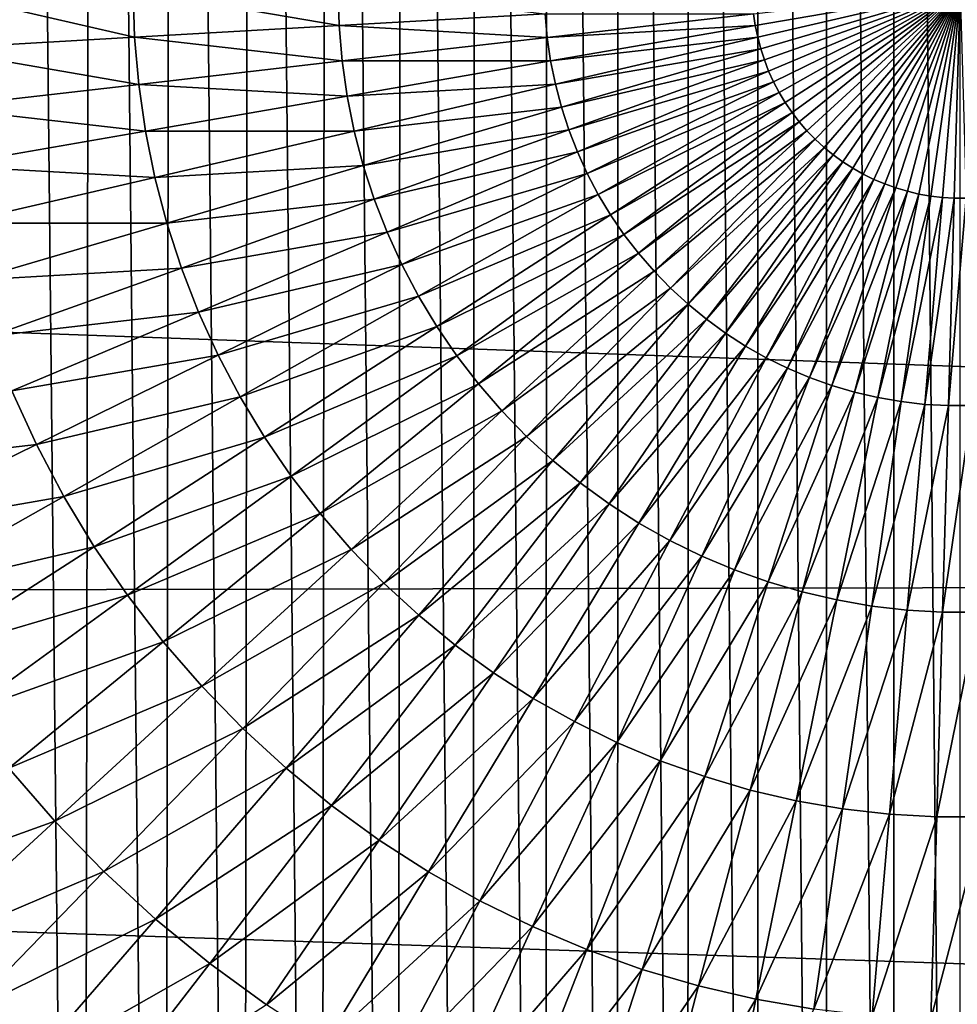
# Model space of a CAD drawing. Header units: millimetres. Extents: x -161 to 161, y -94 to 1149.
# Tile 639 of 656: x 147.59 to 148.8, y -58.86 to -57.59. Entities that reach past the tile are written whole.
import ezdxf

# ---------------------------------------------------------------- set-up
doc = ezdxf.new("R2010")
doc.units = ezdxf.units.MM
doc.header["$LTSCALE"] = 81.481481
for name, color, linetype in [('383', 7, 'CONTINUOUS'), ('387', 7, 'CONTINUOUS'), ('393', 7, 'CONTINUOUS')]:
    doc.layers.add(name, color=color, linetype=linetype)

msp = doc.modelspace()

# ---------------------------------------------------------------- linework, layer by layer
at = {"layer": '383', "color": 7, "linetype": 'CONTINUOUS', "true_color": 0xaaaaaa}
for points in [[(135.3, -57.55, 20.95), (156.3174, -57.55, 20.2161), (156.3174, -58.3044, 20.202), (135.3, -57.55, 20.95)], [(135.3, -57.55, 20.95), (156.3174, -58.3044, 20.202), (135.3, -58.3471, 20.9349), (135.3, -57.55, 20.95)], [(156.3174, -58.3044, 20.202), (156.3174, -59.0578, 20.1599), (135.3, -58.3471, 20.9349), (156.3174, -58.3044, 20.202)], [(135.3, -58.3471, 20.9349), (156.3174, -59.0578, 20.1599), (135.3, -59.1431, 20.8895), (135.3, -58.3471, 20.9349)]]:
    msp.add_3dface(points, dxfattribs=at)
at = {"layer": '387', "color": 7, "linetype": 'CONTINUOUS', "true_color": 0xaaaaaa}
for points in [[(148.4513, -53.0635, 61.95), (148.5385, -62.0426, 61.95), (148.5404, -53.0573, 61.95), (148.4513, -53.0635, 61.95)], [(148.5385, -62.0426, 61.95), (148.6271, -62.047, 61.95), (148.5404, -53.0573, 61.95), (148.5385, -62.0426, 61.95)], [(148.5404, -53.0573, 61.95), (148.6271, -62.047, 61.95), (148.6281, -53.053, 61.95), (148.5404, -53.0573, 61.95)], [(148.6271, -62.047, 61.95), (148.7143, -62.0495, 61.95), (148.6281, -53.053, 61.95), (148.6271, -62.047, 61.95)], [(148.6281, -53.053, 61.95), (148.7143, -62.0495, 61.95), (148.7147, -53.0505, 61.95), (148.6281, -53.053, 61.95)], [(148.7143, -62.0495, 61.95), (148.8, -62.05, 61.95), (148.7147, -53.0505, 61.95), (148.7143, -62.0495, 61.95)], [(148.8, -62.05, 61.95), (148.8, -53.05, 61.95), (148.7147, -53.0505, 61.95), (148.8, -62.05, 61.95)], [(148.3613, -53.0715, 61.95), (148.4485, -62.0362, 61.95), (148.4513, -53.0635, 61.95), (148.3613, -53.0715, 61.95)], [(148.4485, -62.0362, 61.95), (148.5385, -62.0426, 61.95), (148.4513, -53.0635, 61.95), (148.4485, -62.0362, 61.95)], [(148.1774, -53.0931, 61.95), (148.2647, -62.0182, 61.95), (148.2702, -53.0812, 61.95), (148.1774, -53.0931, 61.95)], [(148.2647, -62.0182, 61.95), (148.3573, -62.0281, 61.95), (148.2702, -53.0812, 61.95), (148.2647, -62.0182, 61.95)], [(148.2702, -53.0812, 61.95), (148.3573, -62.0281, 61.95), (148.3613, -53.0715, 61.95), (148.2702, -53.0812, 61.95)], [(148.3573, -62.0281, 61.95), (148.4485, -62.0362, 61.95), (148.3613, -53.0715, 61.95), (148.3573, -62.0281, 61.95)], [(148.0826, -53.1076, 61.95), (148.1705, -62.0059, 61.95), (148.1774, -53.0931, 61.95), (148.0826, -53.1076, 61.95)], [(148.1705, -62.0059, 61.95), (148.2647, -62.0182, 61.95), (148.1774, -53.0931, 61.95), (148.1705, -62.0059, 61.95)], [(147.9859, -53.1243, 61.95), (148.0741, -61.991, 61.95), (148.0826, -53.1076, 61.95), (147.9859, -53.1243, 61.95)], [(148.0741, -61.991, 61.95), (148.1705, -62.0059, 61.95), (148.0826, -53.1076, 61.95), (148.0741, -61.991, 61.95)], [(147.8873, -53.1434, 61.95), (147.9759, -61.9738, 61.95), (147.9859, -53.1243, 61.95), (147.8873, -53.1434, 61.95)], [(147.9759, -61.9738, 61.95), (148.0741, -61.991, 61.95), (147.9859, -53.1243, 61.95), (147.9759, -61.9738, 61.95)], [(147.7868, -53.1653, 61.95), (147.8758, -61.9542, 61.95), (147.8873, -53.1434, 61.95), (147.7868, -53.1653, 61.95)], [(147.8758, -61.9542, 61.95), (147.9759, -61.9738, 61.95), (147.8873, -53.1434, 61.95), (147.8758, -61.9542, 61.95)], [(147.6842, -53.1906, 61.95), (147.7736, -61.9316, 61.95), (147.7868, -53.1653, 61.95), (147.6842, -53.1906, 61.95)], [(147.7736, -61.9316, 61.95), (147.8758, -61.9542, 61.95), (147.7868, -53.1653, 61.95), (147.7736, -61.9316, 61.95)], [(147.5795, -53.2188, 61.95), (147.6693, -61.9055, 61.95), (147.6842, -53.1906, 61.95), (147.5795, -53.2188, 61.95)], [(147.6693, -61.9055, 61.95), (147.7736, -61.9316, 61.95), (147.6842, -53.1906, 61.95), (147.6693, -61.9055, 61.95)], [(147.5628, -61.8765, 61.95), (147.6693, -61.9055, 61.95), (147.5795, -53.2188, 61.95), (147.5628, -61.8765, 61.95)]]:
    msp.add_3dface(points, dxfattribs=at)
at = {"layer": '393', "color": 7, "linetype": 'CONTINUOUS', "true_color": 0xaaaaaa}
for points in [[(147.4743, -57.55, -24.2246), (147.735, -57.55, -24.2875), (147.7368, -57.6108, -24.2875), (147.4743, -57.55, -24.2246)], [(147.4764, -57.6257, -24.2246), (147.4743, -57.55, -24.2246), (147.7368, -57.6108, -24.2875), (147.4764, -57.6257, -24.2246)], [(147.735, -57.55, -24.2875), (147.9987, -57.55, -24.3366), (148.0001, -57.5957, -24.3366), (147.735, -57.55, -24.2875)], [(147.7368, -57.6108, -24.2875), (147.735, -57.55, -24.2875), (148.0001, -57.5957, -24.3366), (147.7368, -57.6108, -24.2875)], [(148.0001, -57.5957, -24.3366), (147.9987, -57.55, -24.3366), (148.2656, -57.5806, -24.3718), (148.0001, -57.5957, -24.3366)], [(148.8, -57.55, -24.4), (148.536, -57.5957, -24.393), (148.5339, -57.5805, -24.393), (148.8, -57.55, -24.4)], [(148.8, -57.55, -24.4), (148.5391, -57.6107, -24.393), (148.536, -57.5957, -24.393), (148.8, -57.55, -24.4)], [(148.8, -57.55, -24.4), (148.543, -57.6255, -24.393), (148.5391, -57.6107, -24.393), (148.8, -57.55, -24.4)], [(148.8, -57.55, -24.4), (148.5477, -57.64, -24.393), (148.543, -57.6255, -24.393), (148.8, -57.55, -24.4)], [(148.8, -57.55, -24.4), (148.5532, -57.6543, -24.393), (148.5477, -57.64, -24.393), (148.8, -57.55, -24.4)], [(148.8, -57.55, -24.4), (148.5596, -57.6682, -24.393), (148.5532, -57.6543, -24.393), (148.8, -57.55, -24.4)], [(148.8, -57.55, -24.4), (148.5667, -57.6817, -24.393), (148.5596, -57.6682, -24.393), (148.8, -57.55, -24.4)], [(148.8, -57.55, -24.4), (148.5746, -57.6948, -24.393), (148.5667, -57.6817, -24.393), (148.8, -57.55, -24.4)], [(148.8, -57.55, -24.4), (148.5833, -57.7075, -24.393), (148.5746, -57.6948, -24.393), (148.8, -57.55, -24.4)], [(148.8, -57.55, -24.4), (148.5926, -57.7196, -24.393), (148.5833, -57.7075, -24.393), (148.8, -57.55, -24.4)], [(148.8, -57.55, -24.4), (148.6026, -57.7311, -24.393), (148.5926, -57.7196, -24.393), (148.8, -57.55, -24.4)], [(148.8, -57.55, -24.4), (148.6133, -57.7421, -24.393), (148.6026, -57.7311, -24.393), (148.8, -57.55, -24.4)], [(148.8, -57.55, -24.4), (148.6246, -57.7525, -24.393), (148.6133, -57.7421, -24.393), (148.8, -57.55, -24.4)], [(148.8, -57.55, -24.4), (148.6364, -57.7621, -24.393), (148.6246, -57.7525, -24.393), (148.8, -57.55, -24.4)], [(148.8, -57.55, -24.4), (148.6488, -57.7711, -24.393), (148.6364, -57.7621, -24.393), (148.8, -57.55, -24.4)], [(148.8, -57.55, -24.4), (148.6617, -57.7794, -24.393), (148.6488, -57.7711, -24.393), (148.8, -57.55, -24.4)], [(148.8, -57.55, -24.4), (148.675, -57.7869, -24.393), (148.6617, -57.7794, -24.393), (148.8, -57.55, -24.4)], [(148.8, -57.55, -24.4), (148.6887, -57.7937, -24.393), (148.675, -57.7869, -24.393), (148.8, -57.55, -24.4)], [(148.8, -57.55, -24.4), (148.7028, -57.7996, -24.393), (148.6887, -57.7937, -24.393), (148.8, -57.55, -24.4)], [(148.8, -57.55, -24.4), (148.7172, -57.8048, -24.393), (148.7028, -57.7996, -24.393), (148.8, -57.55, -24.4)], [(148.8, -57.55, -24.4), (148.7319, -57.8091, -24.393), (148.7172, -57.8048, -24.393), (148.8, -57.55, -24.4)], [(148.8, -57.55, -24.4), (148.7468, -57.8126, -24.393), (148.7319, -57.8091, -24.393), (148.8, -57.55, -24.4)], [(148.8, -57.55, -24.4), (148.7619, -57.8152, -24.393), (148.7468, -57.8126, -24.393), (148.8, -57.55, -24.4)], [(148.8, -57.55, -24.4), (148.7771, -57.8169, -24.393), (148.7619, -57.8152, -24.393), (148.8, -57.55, -24.4)], [(148.8, -57.55, -24.4), (148.7923, -57.8178, -24.393), (148.7771, -57.8169, -24.393), (148.8, -57.55, -24.4)], [(148.8, -57.55, -24.4), (148.8077, -57.8178, -24.393), (148.7923, -57.8178, -24.393), (148.8, -57.55, -24.4)], [(148.2682, -57.611, -24.3718), (148.0001, -57.5957, -24.3366), (148.2656, -57.5806, -24.3718), (148.2682, -57.611, -24.3718)], [(148.2682, -57.611, -24.3718), (148.2656, -57.5806, -24.3718), (148.5339, -57.5805, -24.393), (148.2682, -57.611, -24.3718)], [(148.536, -57.5957, -24.393), (148.2682, -57.611, -24.3718), (148.5339, -57.5805, -24.393), (148.536, -57.5957, -24.393)], [(148.004, -57.6413, -24.3366), (147.7368, -57.6108, -24.2875), (148.0001, -57.5957, -24.3366), (148.004, -57.6413, -24.3366)], [(148.004, -57.6413, -24.3366), (148.0001, -57.5957, -24.3366), (148.2682, -57.611, -24.3718), (148.004, -57.6413, -24.3366)], [(148.2725, -57.6413, -24.3718), (148.2682, -57.611, -24.3718), (148.536, -57.5957, -24.393), (148.2725, -57.6413, -24.3718)], [(148.5391, -57.6107, -24.393), (148.2725, -57.6413, -24.3718), (148.536, -57.5957, -24.393), (148.5391, -57.6107, -24.393)], [(147.742, -57.6714, -24.2875), (147.4764, -57.6257, -24.2246), (147.7368, -57.6108, -24.2875), (147.742, -57.6714, -24.2875)], [(147.742, -57.6714, -24.2875), (147.7368, -57.6108, -24.2875), (148.004, -57.6413, -24.3366), (147.742, -57.6714, -24.2875)], [(148.2725, -57.6413, -24.3718), (148.004, -57.6413, -24.3366), (148.2682, -57.611, -24.3718), (148.2725, -57.6413, -24.3718)], [(148.2786, -57.6712, -24.3718), (148.2725, -57.6413, -24.3718), (148.5391, -57.6107, -24.393), (148.2786, -57.6712, -24.3718)], [(148.543, -57.6255, -24.393), (148.2786, -57.6712, -24.3718), (148.5391, -57.6107, -24.393), (148.543, -57.6255, -24.393)], [(147.4829, -57.7011, -24.2246), (147.4764, -57.6257, -24.2246), (147.742, -57.6714, -24.2875), (147.4829, -57.7011, -24.2246)], [(148.2864, -57.7008, -24.3718), (148.2786, -57.6712, -24.3718), (148.543, -57.6255, -24.393), (148.2864, -57.7008, -24.3718)], [(148.5477, -57.64, -24.393), (148.2864, -57.7008, -24.3718), (148.543, -57.6255, -24.393), (148.5477, -57.64, -24.393)], [(148.0105, -57.6866, -24.3366), (147.742, -57.6714, -24.2875), (148.004, -57.6413, -24.3366), (148.0105, -57.6866, -24.3366)], [(148.0105, -57.6866, -24.3366), (148.004, -57.6413, -24.3366), (148.2725, -57.6413, -24.3718), (148.0105, -57.6866, -24.3366)], [(148.2786, -57.6712, -24.3718), (148.0105, -57.6866, -24.3366), (148.2725, -57.6413, -24.3718), (148.2786, -57.6712, -24.3718)], [(148.2958, -57.7299, -24.3718), (148.2864, -57.7008, -24.3718), (148.5477, -57.64, -24.393), (148.2958, -57.7299, -24.3718)], [(148.5532, -57.6543, -24.393), (148.2958, -57.7299, -24.3718), (148.5477, -57.64, -24.393), (148.5532, -57.6543, -24.393)], [(148.3069, -57.7584, -24.3718), (148.2958, -57.7299, -24.3718), (148.5532, -57.6543, -24.393), (148.3069, -57.7584, -24.3718)], [(148.5596, -57.6682, -24.393), (148.3069, -57.7584, -24.3718), (148.5532, -57.6543, -24.393), (148.5596, -57.6682, -24.393)], [(147.7506, -57.7316, -24.2875), (147.4829, -57.7011, -24.2246), (147.742, -57.6714, -24.2875), (147.7506, -57.7316, -24.2875)], [(147.7506, -57.7316, -24.2875), (147.742, -57.6714, -24.2875), (148.0105, -57.6866, -24.3366), (147.7506, -57.7316, -24.2875)], [(148.0196, -57.7315, -24.3366), (148.0105, -57.6866, -24.3366), (148.2786, -57.6712, -24.3718), (148.0196, -57.7315, -24.3366)], [(148.2864, -57.7008, -24.3718), (148.0196, -57.7315, -24.3366), (148.2786, -57.6712, -24.3718), (148.2864, -57.7008, -24.3718)], [(148.3196, -57.7862, -24.3718), (148.3069, -57.7584, -24.3718), (148.5596, -57.6682, -24.393), (148.3196, -57.7862, -24.3718)], [(148.5667, -57.6817, -24.393), (148.3196, -57.7862, -24.3718), (148.5596, -57.6682, -24.393), (148.5667, -57.6817, -24.393)], [(148.3339, -57.8132, -24.3718), (148.3196, -57.7862, -24.3718), (148.5667, -57.6817, -24.393), (148.3339, -57.8132, -24.3718)], [(148.5746, -57.6948, -24.393), (148.3339, -57.8132, -24.3718), (148.5667, -57.6817, -24.393), (148.5746, -57.6948, -24.393)], [(148.0196, -57.7315, -24.3366), (147.7506, -57.7316, -24.2875), (148.0105, -57.6866, -24.3366), (148.0196, -57.7315, -24.3366)], [(148.3497, -57.8394, -24.3718), (148.3339, -57.8132, -24.3718), (148.5746, -57.6948, -24.393), (148.3497, -57.8394, -24.3718)], [(148.5833, -57.7075, -24.393), (148.3497, -57.8394, -24.3718), (148.5746, -57.6948, -24.393), (148.5833, -57.7075, -24.393)], [(147.4937, -57.7761, -24.2246), (147.4829, -57.7011, -24.2246), (147.7506, -57.7316, -24.2875), (147.4937, -57.7761, -24.2246)], [(148.0312, -57.7757, -24.3366), (148.0196, -57.7315, -24.3366), (148.2864, -57.7008, -24.3718), (148.0312, -57.7757, -24.3366)], [(148.2958, -57.7299, -24.3718), (148.0312, -57.7757, -24.3366), (148.2864, -57.7008, -24.3718), (148.2958, -57.7299, -24.3718)], [(148.3669, -57.8647, -24.3718), (148.3497, -57.8394, -24.3718), (148.5833, -57.7075, -24.393), (148.3669, -57.8647, -24.3718)], [(148.5926, -57.7196, -24.393), (148.3669, -57.8647, -24.3718), (148.5833, -57.7075, -24.393), (148.5926, -57.7196, -24.393)], [(148.3856, -57.8889, -24.3718), (148.3669, -57.8647, -24.3718), (148.5926, -57.7196, -24.393), (148.3856, -57.8889, -24.3718)], [(148.6026, -57.7311, -24.393), (148.3856, -57.8889, -24.3718), (148.5926, -57.7196, -24.393), (148.6026, -57.7311, -24.393)], [(147.7627, -57.7912, -24.2875), (147.4937, -57.7761, -24.2246), (147.7506, -57.7316, -24.2875), (147.7627, -57.7912, -24.2875)], [(147.7627, -57.7912, -24.2875), (147.7506, -57.7316, -24.2875), (148.0196, -57.7315, -24.3366), (147.7627, -57.7912, -24.2875)], [(148.0312, -57.7757, -24.3366), (147.7627, -57.7912, -24.2875), (148.0196, -57.7315, -24.3366), (148.0312, -57.7757, -24.3366)], [(148.0453, -57.8193, -24.3366), (148.0312, -57.7757, -24.3366), (148.2958, -57.7299, -24.3718), (148.0453, -57.8193, -24.3366)], [(148.3069, -57.7584, -24.3718), (148.0453, -57.8193, -24.3366), (148.2958, -57.7299, -24.3718), (148.3069, -57.7584, -24.3718)], [(148.4056, -57.912, -24.3718), (148.3856, -57.8889, -24.3718), (148.6026, -57.7311, -24.393), (148.4056, -57.912, -24.3718)], [(148.6133, -57.7421, -24.393), (148.4056, -57.912, -24.3718), (148.6026, -57.7311, -24.393), (148.6133, -57.7421, -24.393)], [(148.4269, -57.9339, -24.3718), (148.4056, -57.912, -24.3718), (148.6133, -57.7421, -24.393), (148.4269, -57.9339, -24.3718)], [(148.6246, -57.7525, -24.393), (148.4269, -57.9339, -24.3718), (148.6133, -57.7421, -24.393), (148.6246, -57.7525, -24.393)], [(148.0619, -57.8619, -24.3366), (148.0453, -57.8193, -24.3366), (148.3069, -57.7584, -24.3718), (148.0619, -57.8619, -24.3366)], [(148.3196, -57.7862, -24.3718), (148.0619, -57.8619, -24.3366), (148.3069, -57.7584, -24.3718), (148.3196, -57.7862, -24.3718)], [(148.4494, -57.9546, -24.3718), (148.4269, -57.9339, -24.3718), (148.6246, -57.7525, -24.393), (148.4494, -57.9546, -24.3718)], [(148.6364, -57.7621, -24.393), (148.4494, -57.9546, -24.3718), (148.6246, -57.7525, -24.393), (148.6364, -57.7621, -24.393)], [(148.4731, -57.9739, -24.3718), (148.4494, -57.9546, -24.3718), (148.6364, -57.7621, -24.393), (148.4731, -57.9739, -24.3718)], [(148.6488, -57.7711, -24.393), (148.4731, -57.9739, -24.3718), (148.6364, -57.7621, -24.393), (148.6488, -57.7711, -24.393)], [(148.4978, -57.9919, -24.3718), (148.4731, -57.9739, -24.3718), (148.6488, -57.7711, -24.393), (148.4978, -57.9919, -24.3718)], [(148.6617, -57.7794, -24.393), (148.4978, -57.9919, -24.3718), (148.6488, -57.7711, -24.393), (148.6617, -57.7794, -24.393)], [(147.5087, -57.8503, -24.2246), (147.4937, -57.7761, -24.2246), (147.7627, -57.7912, -24.2875), (147.5087, -57.8503, -24.2246)], [(147.7782, -57.85, -24.2875), (147.7627, -57.7912, -24.2875), (148.0312, -57.7757, -24.3366), (147.7782, -57.85, -24.2875)], [(148.0453, -57.8193, -24.3366), (147.7782, -57.85, -24.2875), (148.0312, -57.7757, -24.3366), (148.0453, -57.8193, -24.3366)], [(148.081, -57.9035, -24.3366), (148.0619, -57.8619, -24.3366), (148.3196, -57.7862, -24.3718), (148.081, -57.9035, -24.3366)], [(148.3339, -57.8132, -24.3718), (148.081, -57.9035, -24.3366), (148.3196, -57.7862, -24.3718), (148.3339, -57.8132, -24.3718)], [(148.5236, -58.0084, -24.3718), (148.4978, -57.9919, -24.3718), (148.6617, -57.7794, -24.393), (148.5236, -58.0084, -24.3718)], [(148.675, -57.7869, -24.393), (148.5236, -58.0084, -24.3718), (148.6617, -57.7794, -24.393), (148.675, -57.7869, -24.393)], [(147.7782, -57.85, -24.2875), (147.5087, -57.8503, -24.2246), (147.7627, -57.7912, -24.2875), (147.7782, -57.85, -24.2875)], [(148.5502, -58.0235, -24.3718), (148.5236, -58.0084, -24.3718), (148.675, -57.7869, -24.393), (148.5502, -58.0235, -24.3718)], [(148.6887, -57.7937, -24.393), (148.5502, -58.0235, -24.3718), (148.675, -57.7869, -24.393), (148.6887, -57.7937, -24.393)], [(148.5776, -58.0369, -24.3718), (148.5502, -58.0235, -24.3718), (148.6887, -57.7937, -24.393), (148.5776, -58.0369, -24.3718)], [(148.7028, -57.7996, -24.393), (148.5776, -58.0369, -24.3718), (148.6887, -57.7937, -24.393), (148.7028, -57.7996, -24.393)], [(148.6058, -58.0488, -24.3718), (148.5776, -58.0369, -24.3718), (148.7028, -57.7996, -24.393), (148.6058, -58.0488, -24.3718)], [(148.7172, -57.8048, -24.393), (148.6058, -58.0488, -24.3718), (148.7028, -57.7996, -24.393), (148.7172, -57.8048, -24.393)], [(148.6346, -58.0591, -24.3718), (148.6058, -58.0488, -24.3718), (148.7172, -57.8048, -24.393), (148.6346, -58.0591, -24.3718)], [(148.7319, -57.8091, -24.393), (148.6346, -58.0591, -24.3718), (148.7172, -57.8048, -24.393), (148.7319, -57.8091, -24.393)], [(148.6639, -58.0677, -24.3718), (148.6346, -58.0591, -24.3718), (148.7319, -57.8091, -24.393), (148.6639, -58.0677, -24.3718)], [(148.7468, -57.8126, -24.393), (148.6639, -58.0677, -24.3718), (148.7319, -57.8091, -24.393), (148.7468, -57.8126, -24.393)], [(147.797, -57.9079, -24.2875), (147.7782, -57.85, -24.2875), (148.0453, -57.8193, -24.3366), (147.797, -57.9079, -24.2875)], [(148.0619, -57.8619, -24.3366), (147.797, -57.9079, -24.2875), (148.0453, -57.8193, -24.3366), (148.0619, -57.8619, -24.3366)], [(148.1023, -57.944, -24.3366), (148.081, -57.9035, -24.3366), (148.3339, -57.8132, -24.3718), (148.1023, -57.944, -24.3366)], [(148.3497, -57.8394, -24.3718), (148.1023, -57.944, -24.3366), (148.3339, -57.8132, -24.3718), (148.3497, -57.8394, -24.3718)], [(148.6937, -58.0747, -24.3718), (148.6639, -58.0677, -24.3718), (148.7468, -57.8126, -24.393), (148.6937, -58.0747, -24.3718)], [(148.7619, -57.8152, -24.393), (148.6937, -58.0747, -24.3718), (148.7468, -57.8126, -24.393), (148.7619, -57.8152, -24.393)], [(148.7238, -58.0799, -24.3718), (148.6937, -58.0747, -24.3718), (148.7619, -57.8152, -24.393), (148.7238, -58.0799, -24.3718)], [(148.7771, -57.8169, -24.393), (148.7238, -58.0799, -24.3718), (148.7619, -57.8152, -24.393), (148.7771, -57.8169, -24.393)], [(148.7542, -58.0834, -24.3718), (148.7238, -58.0799, -24.3718), (148.7771, -57.8169, -24.393), (148.7542, -58.0834, -24.3718)], [(148.7923, -57.8178, -24.393), (148.7542, -58.0834, -24.3718), (148.7771, -57.8169, -24.393), (148.7923, -57.8178, -24.393)], [(148.7847, -58.0851, -24.3718), (148.7542, -58.0834, -24.3718), (148.7923, -57.8178, -24.393), (148.7847, -58.0851, -24.3718)], [(148.8153, -58.0851, -24.3718), (148.7847, -58.0851, -24.3718), (148.8077, -57.8178, -24.393), (148.8153, -58.0851, -24.3718)], [(148.8077, -57.8178, -24.393), (148.7847, -58.0851, -24.3718), (148.7923, -57.8178, -24.393), (148.8077, -57.8178, -24.393)], [(147.528, -57.9235, -24.2246), (147.5087, -57.8503, -24.2246), (147.7782, -57.85, -24.2875), (147.528, -57.9235, -24.2246)], [(147.797, -57.9079, -24.2875), (147.528, -57.9235, -24.2246), (147.7782, -57.85, -24.2875), (147.797, -57.9079, -24.2875)], [(148.1259, -57.9832, -24.3366), (148.1023, -57.944, -24.3366), (148.3497, -57.8394, -24.3718), (148.1259, -57.9832, -24.3366)], [(148.3669, -57.8647, -24.3718), (148.1259, -57.9832, -24.3366), (148.3497, -57.8394, -24.3718), (148.3669, -57.8647, -24.3718)], [(147.819, -57.9646, -24.2875), (147.797, -57.9079, -24.2875), (148.0619, -57.8619, -24.3366), (147.819, -57.9646, -24.2875)], [(148.081, -57.9035, -24.3366), (147.819, -57.9646, -24.2875), (148.0619, -57.8619, -24.3366), (148.081, -57.9035, -24.3366)], [(148.1518, -58.021, -24.3366), (148.1259, -57.9832, -24.3366), (148.3669, -57.8647, -24.3718), (148.1518, -58.021, -24.3366)], [(148.3856, -57.8889, -24.3718), (148.1518, -58.021, -24.3366), (148.3669, -57.8647, -24.3718), (148.3856, -57.8889, -24.3718)], [(148.1797, -58.0572, -24.3366), (148.1518, -58.021, -24.3366), (148.3856, -57.8889, -24.3718), (148.1797, -58.0572, -24.3366)], [(148.4056, -57.912, -24.3718), (148.1797, -58.0572, -24.3366), (148.3856, -57.8889, -24.3718), (148.4056, -57.912, -24.3718)], [(147.5514, -57.9955, -24.2246), (147.528, -57.9235, -24.2246), (147.797, -57.9079, -24.2875), (147.5514, -57.9955, -24.2246)], [(147.819, -57.9646, -24.2875), (147.5514, -57.9955, -24.2246), (147.797, -57.9079, -24.2875), (147.819, -57.9646, -24.2875)], [(147.8443, -58.0199, -24.2875), (147.819, -57.9646, -24.2875), (148.081, -57.9035, -24.3366), (147.8443, -58.0199, -24.2875)], [(148.1023, -57.944, -24.3366), (147.8443, -58.0199, -24.2875), (148.081, -57.9035, -24.3366), (148.1023, -57.944, -24.3366)], [(148.2097, -58.0918, -24.3366), (148.1797, -58.0572, -24.3366), (148.4056, -57.912, -24.3718), (148.2097, -58.0918, -24.3366)], [(148.4269, -57.9339, -24.3718), (148.2097, -58.0918, -24.3366), (148.4056, -57.912, -24.3718), (148.4269, -57.9339, -24.3718)], [(148.2416, -58.1246, -24.3366), (148.2097, -58.0918, -24.3366), (148.4269, -57.9339, -24.3718), (148.2416, -58.1246, -24.3366)], [(148.4494, -57.9546, -24.3718), (148.2416, -58.1246, -24.3366), (148.4269, -57.9339, -24.3718), (148.4494, -57.9546, -24.3718)], [(147.8727, -58.0737, -24.2875), (147.8443, -58.0199, -24.2875), (148.1023, -57.944, -24.3366), (147.8727, -58.0737, -24.2875)], [(148.1259, -57.9832, -24.3366), (147.8727, -58.0737, -24.2875), (148.1023, -57.944, -24.3366), (148.1259, -57.9832, -24.3366)], [(148.2753, -58.1555, -24.3366), (148.2416, -58.1246, -24.3366), (148.4494, -57.9546, -24.3718), (148.2753, -58.1555, -24.3366)], [(148.4731, -57.9739, -24.3718), (148.2753, -58.1555, -24.3366), (148.4494, -57.9546, -24.3718), (148.4731, -57.9739, -24.3718)], [(147.5788, -58.0661, -24.2246), (147.5514, -57.9955, -24.2246), (147.819, -57.9646, -24.2875), (147.5788, -58.0661, -24.2246)], [(147.8443, -58.0199, -24.2875), (147.5788, -58.0661, -24.2246), (147.819, -57.9646, -24.2875), (147.8443, -58.0199, -24.2875)], [(148.3107, -58.1845, -24.3366), (148.2753, -58.1555, -24.3366), (148.4731, -57.9739, -24.3718), (148.3107, -58.1845, -24.3366)], [(148.4978, -57.9919, -24.3718), (148.3107, -58.1845, -24.3366), (148.4731, -57.9739, -24.3718), (148.4978, -57.9919, -24.3718)], [(147.9041, -58.1258, -24.2875), (147.8727, -58.0737, -24.2875), (148.1259, -57.9832, -24.3366), (147.9041, -58.1258, -24.2875)], [(148.1518, -58.021, -24.3366), (147.9041, -58.1258, -24.2875), (148.1259, -57.9832, -24.3366), (148.1518, -58.021, -24.3366)], [(148.3477, -58.2114, -24.3366), (148.3107, -58.1845, -24.3366), (148.4978, -57.9919, -24.3718), (148.3477, -58.2114, -24.3366)], [(148.5236, -58.0084, -24.3718), (148.3477, -58.2114, -24.3366), (148.4978, -57.9919, -24.3718), (148.5236, -58.0084, -24.3718)], [(148.3862, -58.2362, -24.3366), (148.3477, -58.2114, -24.3366), (148.5236, -58.0084, -24.3718), (148.3862, -58.2362, -24.3366)], [(148.5502, -58.0235, -24.3718), (148.3862, -58.2362, -24.3366), (148.5236, -58.0084, -24.3718), (148.5502, -58.0235, -24.3718)], [(147.6103, -58.1349, -24.2246), (147.5788, -58.0661, -24.2246), (147.8443, -58.0199, -24.2875), (147.6103, -58.1349, -24.2246)], [(147.8727, -58.0737, -24.2875), (147.6103, -58.1349, -24.2246), (147.8443, -58.0199, -24.2875), (147.8727, -58.0737, -24.2875)], [(147.9384, -58.176, -24.2875), (147.9041, -58.1258, -24.2875), (148.1518, -58.021, -24.3366), (147.9384, -58.176, -24.2875)], [(148.1797, -58.0572, -24.3366), (147.9384, -58.176, -24.2875), (148.1518, -58.021, -24.3366), (148.1797, -58.0572, -24.3366)], [(148.4261, -58.2587, -24.3366), (148.3862, -58.2362, -24.3366), (148.5502, -58.0235, -24.3718), (148.4261, -58.2587, -24.3366)], [(148.5776, -58.0369, -24.3718), (148.4261, -58.2587, -24.3366), (148.5502, -58.0235, -24.3718), (148.5776, -58.0369, -24.3718)], [(148.4671, -58.2788, -24.3366), (148.4261, -58.2587, -24.3366), (148.5776, -58.0369, -24.3718), (148.4671, -58.2788, -24.3366)], [(148.6058, -58.0488, -24.3718), (148.4671, -58.2788, -24.3366), (148.5776, -58.0369, -24.3718), (148.6058, -58.0488, -24.3718)], [(148.5093, -58.2967, -24.3366), (148.4671, -58.2788, -24.3366), (148.6058, -58.0488, -24.3718), (148.5093, -58.2967, -24.3366)], [(148.6346, -58.0591, -24.3718), (148.5093, -58.2967, -24.3366), (148.6058, -58.0488, -24.3718), (148.6346, -58.0591, -24.3718)], [(147.9756, -58.2241, -24.2875), (147.9384, -58.176, -24.2875), (148.1797, -58.0572, -24.3366), (147.9756, -58.2241, -24.2875)], [(148.2097, -58.0918, -24.3366), (147.9756, -58.2241, -24.2875), (148.1797, -58.0572, -24.3366), (148.2097, -58.0918, -24.3366)], [(148.5524, -58.312, -24.3366), (148.5093, -58.2967, -24.3366), (148.6346, -58.0591, -24.3718), (148.5524, -58.312, -24.3366)], [(148.6639, -58.0677, -24.3718), (148.5524, -58.312, -24.3366), (148.6346, -58.0591, -24.3718), (148.6639, -58.0677, -24.3718)], [(147.6103, -58.1349, -24.2246), (147.342, -58.1662, -24.148), (147.5788, -58.0661, -24.2246), (147.6103, -58.1349, -24.2246)], [(147.6456, -58.2019, -24.2246), (147.6103, -58.1349, -24.2246), (147.8727, -58.0737, -24.2875), (147.6456, -58.2019, -24.2246)], [(147.9041, -58.1258, -24.2875), (147.6456, -58.2019, -24.2246), (147.8727, -58.0737, -24.2875), (147.9041, -58.1258, -24.2875)], [(148.5963, -58.3249, -24.3366), (148.5524, -58.312, -24.3366), (148.6639, -58.0677, -24.3718), (148.5963, -58.3249, -24.3366)], [(148.6937, -58.0747, -24.3718), (148.5963, -58.3249, -24.3366), (148.6639, -58.0677, -24.3718), (148.6937, -58.0747, -24.3718)], [(148.6409, -58.3353, -24.3366), (148.5963, -58.3249, -24.3366), (148.6937, -58.0747, -24.3718), (148.6409, -58.3353, -24.3366)], [(148.7238, -58.0799, -24.3718), (148.6409, -58.3353, -24.3366), (148.6937, -58.0747, -24.3718), (148.7238, -58.0799, -24.3718)], [(148.686, -58.3431, -24.3366), (148.6409, -58.3353, -24.3366), (148.7238, -58.0799, -24.3718), (148.686, -58.3431, -24.3366)], [(148.7542, -58.0834, -24.3718), (148.686, -58.3431, -24.3366), (148.7238, -58.0799, -24.3718), (148.7542, -58.0834, -24.3718)], [(148.7314, -58.3483, -24.3366), (148.686, -58.3431, -24.3366), (148.7542, -58.0834, -24.3718), (148.7314, -58.3483, -24.3366)], [(148.7847, -58.0851, -24.3718), (148.7314, -58.3483, -24.3366), (148.7542, -58.0834, -24.3718), (148.7847, -58.0851, -24.3718)], [(148.7771, -58.3509, -24.3366), (148.7314, -58.3483, -24.3366), (148.7847, -58.0851, -24.3718), (148.7771, -58.3509, -24.3366)], [(148.8229, -58.3509, -24.3366), (148.7771, -58.3509, -24.3366), (148.8153, -58.0851, -24.3718), (148.8229, -58.3509, -24.3366)], [(148.8153, -58.0851, -24.3718), (148.7771, -58.3509, -24.3366), (148.7847, -58.0851, -24.3718), (148.8153, -58.0851, -24.3718)], [(148.0154, -58.2701, -24.2875), (147.9756, -58.2241, -24.2875), (148.2097, -58.0918, -24.3366), (148.0154, -58.2701, -24.2875)], [(148.2416, -58.1246, -24.3366), (148.0154, -58.2701, -24.2875), (148.2097, -58.0918, -24.3366), (148.2416, -58.1246, -24.3366)], [(147.6847, -58.2667, -24.2246), (147.6456, -58.2019, -24.2246), (147.9041, -58.1258, -24.2875), (147.6847, -58.2667, -24.2246)], [(147.9384, -58.176, -24.2875), (147.6847, -58.2667, -24.2246), (147.9041, -58.1258, -24.2875), (147.9384, -58.176, -24.2875)], [(148.0578, -58.3137, -24.2875), (148.0154, -58.2701, -24.2875), (148.2416, -58.1246, -24.3366), (148.0578, -58.3137, -24.2875)], [(148.2753, -58.1555, -24.3366), (148.0578, -58.3137, -24.2875), (148.2416, -58.1246, -24.3366), (148.2753, -58.1555, -24.3366)], [(147.3796, -58.2484, -24.148), (147.342, -58.1662, -24.148), (147.6103, -58.1349, -24.2246), (147.3796, -58.2484, -24.148)], [(147.6456, -58.2019, -24.2246), (147.3796, -58.2484, -24.148), (147.6103, -58.1349, -24.2246), (147.6456, -58.2019, -24.2246)], [(148.1026, -58.3549, -24.2875), (148.0578, -58.3137, -24.2875), (148.2753, -58.1555, -24.3366), (148.1026, -58.3549, -24.2875)], [(148.3107, -58.1845, -24.3366), (148.1026, -58.3549, -24.2875), (148.2753, -58.1555, -24.3366), (148.3107, -58.1845, -24.3366)], [(147.7275, -58.3293, -24.2246), (147.6847, -58.2667, -24.2246), (147.9384, -58.176, -24.2875), (147.7275, -58.3293, -24.2246)], [(147.9756, -58.2241, -24.2875), (147.7275, -58.3293, -24.2246), (147.9384, -58.176, -24.2875), (147.9756, -58.2241, -24.2875)], [(148.1497, -58.3934, -24.2875), (148.1026, -58.3549, -24.2875), (148.3107, -58.1845, -24.3366), (148.1497, -58.3934, -24.2875)], [(148.3477, -58.2114, -24.3366), (148.1497, -58.3934, -24.2875), (148.3107, -58.1845, -24.3366), (148.3477, -58.2114, -24.3366)], [(147.4218, -58.3283, -24.148), (147.3796, -58.2484, -24.148), (147.6456, -58.2019, -24.2246), (147.4218, -58.3283, -24.148)], [(147.6847, -58.2667, -24.2246), (147.4218, -58.3283, -24.148), (147.6456, -58.2019, -24.2246), (147.6847, -58.2667, -24.2246)], [(148.1989, -58.4291, -24.2875), (148.1497, -58.3934, -24.2875), (148.3477, -58.2114, -24.3366), (148.1989, -58.4291, -24.2875)], [(148.3862, -58.2362, -24.3366), (148.1989, -58.4291, -24.2875), (148.3477, -58.2114, -24.3366), (148.3862, -58.2362, -24.3366)], [(147.7737, -58.3892, -24.2246), (147.7275, -58.3293, -24.2246), (147.9756, -58.2241, -24.2875), (147.7737, -58.3892, -24.2246)], [(148.0154, -58.2701, -24.2875), (147.7737, -58.3892, -24.2246), (147.9756, -58.2241, -24.2875), (148.0154, -58.2701, -24.2875)], [(148.2501, -58.462, -24.2875), (148.1989, -58.4291, -24.2875), (148.3862, -58.2362, -24.3366), (148.2501, -58.462, -24.2875)], [(148.4261, -58.2587, -24.3366), (148.2501, -58.462, -24.2875), (148.3862, -58.2362, -24.3366), (148.4261, -58.2587, -24.3366)], [(147.4684, -58.4057, -24.148), (147.4218, -58.3283, -24.148), (147.6847, -58.2667, -24.2246), (147.4684, -58.4057, -24.148)], [(147.7275, -58.3293, -24.2246), (147.4684, -58.4057, -24.148), (147.6847, -58.2667, -24.2246), (147.7275, -58.3293, -24.2246)], [(148.303, -58.4919, -24.2875), (148.2501, -58.462, -24.2875), (148.4261, -58.2587, -24.3366), (148.303, -58.4919, -24.2875)], [(148.4671, -58.2788, -24.3366), (148.303, -58.4919, -24.2875), (148.4261, -58.2587, -24.3366), (148.4671, -58.2788, -24.3366)], [(147.8233, -58.4464, -24.2246), (147.7737, -58.3892, -24.2246), (148.0154, -58.2701, -24.2875), (147.8233, -58.4464, -24.2246)], [(148.0578, -58.3137, -24.2875), (147.8233, -58.4464, -24.2246), (148.0154, -58.2701, -24.2875), (148.0578, -58.3137, -24.2875)], [(148.3576, -58.5187, -24.2875), (148.303, -58.4919, -24.2875), (148.4671, -58.2788, -24.3366), (148.3576, -58.5187, -24.2875)], [(148.5093, -58.2967, -24.3366), (148.3576, -58.5187, -24.2875), (148.4671, -58.2788, -24.3366), (148.5093, -58.2967, -24.3366)], [(148.4136, -58.5424, -24.2875), (148.3576, -58.5187, -24.2875), (148.5093, -58.2967, -24.3366), (148.4136, -58.5424, -24.2875)], [(148.5524, -58.312, -24.3366), (148.4136, -58.5424, -24.2875), (148.5093, -58.2967, -24.3366), (148.5524, -58.312, -24.3366)], [(147.876, -58.5007, -24.2246), (147.8233, -58.4464, -24.2246), (148.0578, -58.3137, -24.2875), (147.876, -58.5007, -24.2246)], [(148.1026, -58.3549, -24.2875), (147.876, -58.5007, -24.2246), (148.0578, -58.3137, -24.2875), (148.1026, -58.3549, -24.2875)], [(148.4709, -58.5628, -24.2875), (148.4136, -58.5424, -24.2875), (148.5524, -58.312, -24.3366), (148.4709, -58.5628, -24.2875)], [(148.5963, -58.3249, -24.3366), (148.4709, -58.5628, -24.2875), (148.5524, -58.312, -24.3366), (148.5963, -58.3249, -24.3366)], [(147.5195, -58.4804, -24.148), (147.4684, -58.4057, -24.148), (147.7275, -58.3293, -24.2246), (147.5195, -58.4804, -24.148)], [(147.7737, -58.3892, -24.2246), (147.5195, -58.4804, -24.148), (147.7275, -58.3293, -24.2246), (147.7737, -58.3892, -24.2246)], [(148.5293, -58.58, -24.2875), (148.4709, -58.5628, -24.2875), (148.5963, -58.3249, -24.3366), (148.5293, -58.58, -24.2875)], [(148.6409, -58.3353, -24.3366), (148.5293, -58.58, -24.2875), (148.5963, -58.3249, -24.3366), (148.6409, -58.3353, -24.3366)], [(148.5885, -58.5938, -24.2875), (148.5293, -58.58, -24.2875), (148.6409, -58.3353, -24.3366), (148.5885, -58.5938, -24.2875)], [(148.686, -58.3431, -24.3366), (148.5885, -58.5938, -24.2875), (148.6409, -58.3353, -24.3366), (148.686, -58.3431, -24.3366)], [(148.6484, -58.6041, -24.2875), (148.5885, -58.5938, -24.2875), (148.686, -58.3431, -24.3366), (148.6484, -58.6041, -24.2875)], [(148.7314, -58.3483, -24.3366), (148.6484, -58.6041, -24.2875), (148.686, -58.3431, -24.3366), (148.7314, -58.3483, -24.3366)], [(147.9318, -58.5519, -24.2246), (147.876, -58.5007, -24.2246), (148.1026, -58.3549, -24.2875), (147.9318, -58.5519, -24.2246)], [(148.1497, -58.3934, -24.2875), (147.9318, -58.5519, -24.2246), (148.1026, -58.3549, -24.2875), (148.1497, -58.3934, -24.2875)], [(148.7089, -58.6111, -24.2875), (148.6484, -58.6041, -24.2875), (148.7314, -58.3483, -24.3366), (148.7089, -58.6111, -24.2875)], [(148.7771, -58.3509, -24.3366), (148.7089, -58.6111, -24.2875), (148.7314, -58.3483, -24.3366), (148.7771, -58.3509, -24.3366)], [(148.7696, -58.6145, -24.2875), (148.7089, -58.6111, -24.2875), (148.7771, -58.3509, -24.3366), (148.7696, -58.6145, -24.2875)], [(148.8304, -58.6145, -24.2875), (148.7696, -58.6145, -24.2875), (148.8229, -58.3509, -24.3366), (148.8304, -58.6145, -24.2875)], [(148.8229, -58.3509, -24.3366), (148.7696, -58.6145, -24.2875), (148.7771, -58.3509, -24.3366), (148.8229, -58.3509, -24.3366)], [(147.5747, -58.552, -24.148), (147.5195, -58.4804, -24.148), (147.7737, -58.3892, -24.2246), (147.5747, -58.552, -24.148)], [(147.8233, -58.4464, -24.2246), (147.5747, -58.552, -24.148), (147.7737, -58.3892, -24.2246), (147.8233, -58.4464, -24.2246)], [(147.9904, -58.5999, -24.2246), (147.9318, -58.5519, -24.2246), (148.1497, -58.3934, -24.2875), (147.9904, -58.5999, -24.2246)], [(148.1989, -58.4291, -24.2875), (147.9904, -58.5999, -24.2246), (148.1497, -58.3934, -24.2875), (148.1989, -58.4291, -24.2875)], [(148.0517, -58.6444, -24.2246), (147.9904, -58.5999, -24.2246), (148.1989, -58.4291, -24.2875), (148.0517, -58.6444, -24.2246)], [(148.2501, -58.462, -24.2875), (148.0517, -58.6444, -24.2246), (148.1989, -58.4291, -24.2875), (148.2501, -58.462, -24.2875)], [(147.6339, -58.6203, -24.148), (147.5747, -58.552, -24.148), (147.8233, -58.4464, -24.2246), (147.6339, -58.6203, -24.148)], [(147.876, -58.5007, -24.2246), (147.6339, -58.6203, -24.148), (147.8233, -58.4464, -24.2246), (147.876, -58.5007, -24.2246)], [(148.1154, -58.6853, -24.2246), (148.0517, -58.6444, -24.2246), (148.2501, -58.462, -24.2875), (148.1154, -58.6853, -24.2246)], [(148.303, -58.4919, -24.2875), (148.1154, -58.6853, -24.2246), (148.2501, -58.462, -24.2875), (148.303, -58.4919, -24.2875)], [(148.1813, -58.7225, -24.2246), (148.1154, -58.6853, -24.2246), (148.303, -58.4919, -24.2875), (148.1813, -58.7225, -24.2246)], [(148.3576, -58.5187, -24.2875), (148.1813, -58.7225, -24.2246), (148.303, -58.4919, -24.2875), (148.3576, -58.5187, -24.2875)], [(147.6969, -58.6851, -24.148), (147.6339, -58.6203, -24.148), (147.876, -58.5007, -24.2246), (147.6969, -58.6851, -24.148)], [(147.9318, -58.5519, -24.2246), (147.6969, -58.6851, -24.148), (147.876, -58.5007, -24.2246), (147.9318, -58.5519, -24.2246)], [(148.2493, -58.7559, -24.2246), (148.1813, -58.7225, -24.2246), (148.3576, -58.5187, -24.2875), (148.2493, -58.7559, -24.2246)], [(148.4136, -58.5424, -24.2875), (148.2493, -58.7559, -24.2246), (148.3576, -58.5187, -24.2875), (148.4136, -58.5424, -24.2875)], [(148.319, -58.7854, -24.2246), (148.2493, -58.7559, -24.2246), (148.4136, -58.5424, -24.2875), (148.319, -58.7854, -24.2246)], [(148.4709, -58.5628, -24.2875), (148.319, -58.7854, -24.2246), (148.4136, -58.5424, -24.2875), (148.4709, -58.5628, -24.2875)], [(147.6339, -58.6203, -24.148), (147.379, -58.7119, -24.058), (147.5747, -58.552, -24.148), (147.6339, -58.6203, -24.148)], [(147.7635, -58.7462, -24.148), (147.6969, -58.6851, -24.148), (147.9318, -58.5519, -24.2246), (147.7635, -58.7462, -24.148)], [(147.9904, -58.5999, -24.2246), (147.7635, -58.7462, -24.148), (147.9318, -58.5519, -24.2246), (147.9904, -58.5999, -24.2246)], [(148.3903, -58.8109, -24.2246), (148.319, -58.7854, -24.2246), (148.4709, -58.5628, -24.2875), (148.3903, -58.8109, -24.2246)], [(148.5293, -58.58, -24.2875), (148.3903, -58.8109, -24.2246), (148.4709, -58.5628, -24.2875), (148.5293, -58.58, -24.2875)], [(148.463, -58.8322, -24.2246), (148.3903, -58.8109, -24.2246), (148.5293, -58.58, -24.2875), (148.463, -58.8322, -24.2246)], [(148.5885, -58.5938, -24.2875), (148.463, -58.8322, -24.2246), (148.5293, -58.58, -24.2875), (148.5885, -58.5938, -24.2875)], [(148.5367, -58.8493, -24.2246), (148.463, -58.8322, -24.2246), (148.5885, -58.5938, -24.2875), (148.5367, -58.8493, -24.2246)], [(148.6484, -58.6041, -24.2875), (148.5367, -58.8493, -24.2246), (148.5885, -58.5938, -24.2875), (148.6484, -58.6041, -24.2875)], [(147.8334, -58.8035, -24.148), (147.7635, -58.7462, -24.148), (147.9904, -58.5999, -24.2246), (147.8334, -58.8035, -24.148)], [(148.0517, -58.6444, -24.2246), (147.8334, -58.8035, -24.148), (147.9904, -58.5999, -24.2246), (148.0517, -58.6444, -24.2246)], [(148.6113, -58.8622, -24.2246), (148.5367, -58.8493, -24.2246), (148.6484, -58.6041, -24.2875), (148.6113, -58.8622, -24.2246)], [(148.7089, -58.6111, -24.2875), (148.6113, -58.8622, -24.2246), (148.6484, -58.6041, -24.2875), (148.7089, -58.6111, -24.2875)], [(147.4477, -58.7912, -24.058), (147.379, -58.7119, -24.058), (147.6339, -58.6203, -24.148), (147.4477, -58.7912, -24.058)], [(147.6969, -58.6851, -24.148), (147.4477, -58.7912, -24.058), (147.6339, -58.6203, -24.148), (147.6969, -58.6851, -24.148)], [(148.6865, -58.8709, -24.2246), (148.6113, -58.8622, -24.2246), (148.7089, -58.6111, -24.2875), (148.6865, -58.8709, -24.2246)], [(148.7696, -58.6145, -24.2875), (148.6865, -58.8709, -24.2246), (148.7089, -58.6111, -24.2875), (148.7696, -58.6145, -24.2875)], [(148.7621, -58.8752, -24.2246), (148.6865, -58.8709, -24.2246), (148.7696, -58.6145, -24.2875), (148.7621, -58.8752, -24.2246)], [(148.8379, -58.8752, -24.2246), (148.7621, -58.8752, -24.2246), (148.8304, -58.6145, -24.2875), (148.8379, -58.8752, -24.2246)], [(148.8304, -58.6145, -24.2875), (148.7621, -58.8752, -24.2246), (148.7696, -58.6145, -24.2875), (148.8304, -58.6145, -24.2875)], [(147.9066, -58.8566, -24.148), (147.8334, -58.8035, -24.148), (148.0517, -58.6444, -24.2246), (147.9066, -58.8566, -24.148)], [(148.1154, -58.6853, -24.2246), (147.9066, -58.8566, -24.148), (148.0517, -58.6444, -24.2246), (148.1154, -58.6853, -24.2246)], [(147.5207, -58.8663, -24.058), (147.4477, -58.7912, -24.058), (147.6969, -58.6851, -24.148), (147.5207, -58.8663, -24.058)], [(147.7635, -58.7462, -24.148), (147.5207, -58.8663, -24.058), (147.6969, -58.6851, -24.148), (147.7635, -58.7462, -24.148)], [(147.9826, -58.9055, -24.148), (147.9066, -58.8566, -24.148), (148.1154, -58.6853, -24.2246), (147.9826, -58.9055, -24.148)], [(148.1813, -58.7225, -24.2246), (147.9826, -58.9055, -24.148), (148.1154, -58.6853, -24.2246), (148.1813, -58.7225, -24.2246)], [(148.0613, -58.9499, -24.148), (147.9826, -58.9055, -24.148), (148.1813, -58.7225, -24.2246), (148.0613, -58.9499, -24.148)], [(148.2493, -58.7559, -24.2246), (148.0613, -58.9499, -24.148), (148.1813, -58.7225, -24.2246), (148.2493, -58.7559, -24.2246)], [(147.598, -58.9372, -24.058), (147.5207, -58.8663, -24.058), (147.7635, -58.7462, -24.148), (147.598, -58.9372, -24.058)], [(147.8334, -58.8035, -24.148), (147.598, -58.9372, -24.058), (147.7635, -58.7462, -24.148), (147.8334, -58.8035, -24.148)], [(148.1425, -58.9898, -24.148), (148.0613, -58.9499, -24.148), (148.2493, -58.7559, -24.2246), (148.1425, -58.9898, -24.148)], [(148.319, -58.7854, -24.2246), (148.1425, -58.9898, -24.148), (148.2493, -58.7559, -24.2246), (148.319, -58.7854, -24.2246)], [(148.2257, -59.025, -24.148), (148.1425, -58.9898, -24.148), (148.319, -58.7854, -24.2246), (148.2257, -59.025, -24.148)], [(148.3903, -58.8109, -24.2246), (148.2257, -59.025, -24.148), (148.319, -58.7854, -24.2246), (148.3903, -58.8109, -24.2246)], [(147.6791, -59.0036, -24.058), (147.598, -58.9372, -24.058), (147.8334, -58.8035, -24.148), (147.6791, -59.0036, -24.058)], [(147.9066, -58.8566, -24.148), (147.6791, -59.0036, -24.058), (147.8334, -58.8035, -24.148), (147.9066, -58.8566, -24.148)], [(148.3109, -59.0554, -24.148), (148.2257, -59.025, -24.148), (148.3903, -58.8109, -24.2246), (148.3109, -59.0554, -24.148)], [(148.463, -58.8322, -24.2246), (148.3109, -59.0554, -24.148), (148.3903, -58.8109, -24.2246), (148.463, -58.8322, -24.2246)], [(148.3976, -59.0808, -24.148), (148.3109, -59.0554, -24.148), (148.463, -58.8322, -24.2246), (148.3976, -59.0808, -24.148)], [(148.5367, -58.8493, -24.2246), (148.3976, -59.0808, -24.148), (148.463, -58.8322, -24.2246), (148.5367, -58.8493, -24.2246)], [(148.4857, -59.1013, -24.148), (148.3976, -59.0808, -24.148), (148.5367, -58.8493, -24.2246), (148.4857, -59.1013, -24.148)], [(148.6113, -58.8622, -24.2246), (148.4857, -59.1013, -24.148), (148.5367, -58.8493, -24.2246), (148.6113, -58.8622, -24.2246)]]:
    msp.add_3dface(points, dxfattribs=at)

doc.saveas('drawing.dxf')
